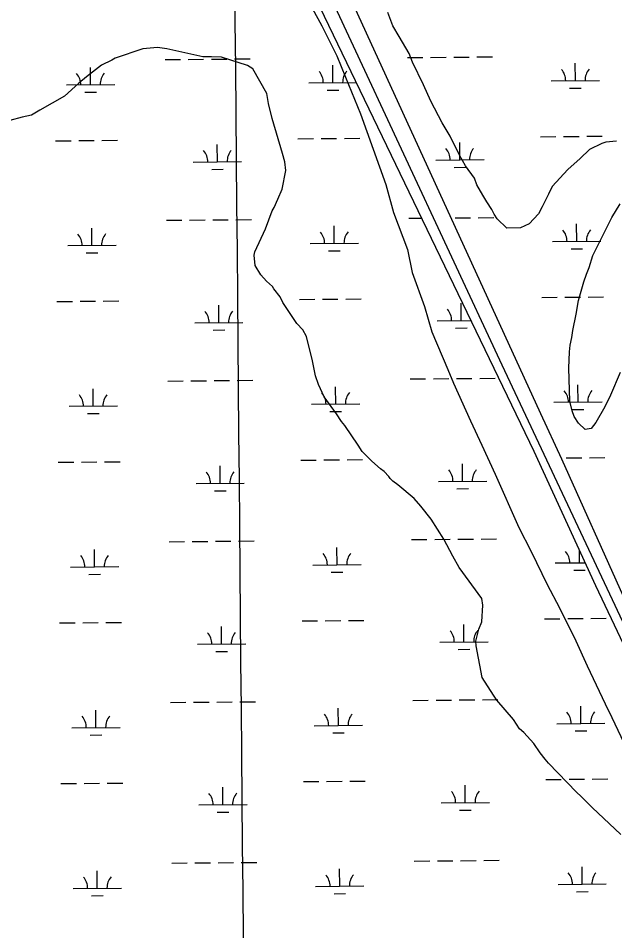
# Model space of a CAD drawing. Extents: x 3568792 to 3606828, y 529143 to 554785.
# Drawn here: x 3596987 to 3598222, y 536281 to 538170 of the extents above; entities that cross this region are included whole.
import ezdxf

# ---------------------------------------------------------------- set-up
doc = ezdxf.new("R2010")
doc.units = 0
for name, color, linetype in [('V-GRID-MAJR', 7, 'Continuous'), ('V-ROAD-CNTR', 7, 'Continuous'), ('V-SITE-VEGE', 7, 'Continuous'), ('V-WETL-SWMP', 7, 'Continuous')]:
    doc.layers.add(name, color=color, linetype=linetype)

msp = doc.modelspace()

# ---------------------------------------------------------------- linework, layer by layer
at = {"layer": 'V-GRID-MAJR'}
msp.add_spline([(3597467, 534753.9), (3597414.1, 540812.8), (3597361.2, 546873.5), (3597308.3, 552934.3), (3597308.3, 552936.3)], degree=3, dxfattribs=at)
at = {"layer": 'V-ROAD-CNTR'}
for points in [[(3597988.6, 537451.4), (3597363.7, 538793.7), (3597042.4, 539483.2)], [(3598830.1, 535661.3), (3598798.1, 535729.7), (3597988.6, 537451.4)]]:
    msp.add_lwpolyline(points, dxfattribs=at)
at = {"layer": 'V-SITE-VEGE'}
for p, q in [((3597595.8, 538190.3), (3597615.5, 538154.2)), ((3597615.5, 538154.2), (3597646.8, 538092)), ((3597245, 538106.6), (3597187.9, 538087.1)), ((3597275.1, 538108.9), (3597245, 538106.6)), ((3597294.4, 538106.7), (3597275.1, 538108.9)), ((3597369, 538089.7), (3597294.4, 538106.7)), ((3597646.8, 538092), (3597664.4, 538047.9)), ((3597159.5, 538072.5), (3597128.6, 538048.3)), ((3597181.1, 538082.8), (3597159.5, 538072.5)), ((3597187.9, 538087.1), (3597181.1, 538082.8)), ((3597386.9, 538090.2), (3597369, 538089.7)), ((3597407.5, 538089.4), (3597386.9, 538090.2)), ((3597461.5, 538071.8), (3597407.5, 538089.4)), ((3597472.7, 538065.2), (3597461.5, 538071.8)), ((3597501.7, 538013.9), (3597472.7, 538065.2)), ((3597112.5, 538035.4), (3597083.1, 538008.5)), ((3597128.6, 538048.3), (3597112.5, 538035.4)), ((3597664.4, 538047.9), (3597695.7, 537971.7)), ((3597083.1, 538008.5), (3597031.8, 537979.5)), ((3597505, 537993.4), (3597501.7, 538013.9)), ((3597031.8, 537979.5), (3597014.2, 537969.4)), ((3597512.8, 537962.1), (3597505, 537993.4)), ((3596995.2, 537964.7), (3596932.5, 537947.8)), ((3597014.2, 537969.4), (3596995.2, 537964.7)), ((3597534.2, 537889.9), (3597512.8, 537962.1)), ((3597695.7, 537971.7), (3597748.3, 537825.4)), ((3597538.8, 537872.2), (3597534.2, 537889.9)), ((3597540.7, 537854.4), (3597538.8, 537872.2)), ((3597533.6, 537815.8), (3597540.7, 537854.4)), ((3597524.6, 537794.9), (3597533.6, 537815.8)), ((3597748.3, 537825.4), (3597763.7, 537767.3)), ((3597516.9, 537778.2), (3597524.6, 537794.9)), ((3597498.9, 537733.8), (3597512.9, 537771.2)), ((3597512.9, 537771.2), (3597516.9, 537778.2)), ((3597763.7, 537767.3), (3597793, 537691.2)), ((3597477, 537686.4), (3597498.9, 537733.8)), ((3597475.8, 537679.5), (3597477, 537686.4)), ((3597477.8, 537657.6), (3597475.8, 537679.5)), ((3597793, 537691.2), (3597802.6, 537643.1)), ((3597489.4, 537638.8), (3597477.8, 537657.6)), ((3597500.8, 537625.4), (3597489.4, 537638.8)), ((3597802.6, 537643.1), (3597827.9, 537573)), ((3597513.4, 537614.7), (3597500.8, 537625.4)), ((3597516.3, 537609.3), (3597513.4, 537614.7)), ((3597529.2, 537593.2), (3597516.3, 537609.3)), ((3597535, 537581.1), (3597529.2, 537593.2)), ((3597563.7, 537538), (3597535, 537581.1)), ((3597827.9, 537573), (3597843.4, 537520.9)), ((3597576.5, 537524.6), (3597563.7, 537538)), ((3597583.7, 537511.1), (3597576.5, 537524.6)), ((3597596.2, 537460.7), (3597583.7, 537511.1)), ((3597843.4, 537520.9), (3597876.7, 537442.7)), ((3597602.6, 537429.3), (3597596.2, 537460.7)), ((3597608.6, 537411.6), (3597602.6, 537429.3)), ((3597876.7, 537442.7), (3597888.4, 537414.6)), ((3597620.4, 537385.9), (3597608.6, 537411.6)), ((3597888.4, 537414.6), (3597923.6, 537336.4)), ((3597646.1, 537350.9), (3597620.4, 537385.9)), ((3597656.2, 537334.8), (3597646.1, 537350.9)), ((3597663.3, 537326.7), (3597656.2, 537334.8)), ((3597923.6, 537336.4), (3597947.1, 537286.3)), ((3597690.6, 537286.3), (3597663.3, 537326.7)), ((3597699.2, 537272.9), (3597690.6, 537286.3)), ((3597947.1, 537286.3), (3597974.6, 537226.1)), ((3597714.8, 537256.8), (3597699.2, 537272.9)), ((3597719, 537252.8), (3597714.8, 537256.8)), ((3597737.3, 537236.9), (3597719, 537252.8)), ((3597744.4, 537231.6), (3597737.3, 537236.9)), ((3597754.3, 537220.9), (3597744.4, 537231.6)), ((3597974.6, 537226.1), (3598023.5, 537115.8)), ((3597757.1, 537216.9), (3597754.3, 537220.9)), ((3597760, 537214.2), (3597757.1, 537216.9)), ((3597762.8, 537211.6), (3597760, 537214.2)), ((3597772.6, 537203.6), (3597762.8, 537211.6)), ((3597806.4, 537175.8), (3597772.6, 537203.6)), ((3597820.6, 537159.7), (3597806.4, 537175.8)), ((3597842, 537132.9), (3597820.6, 537159.7)), ((3597867.9, 537091.1), (3597842, 537132.9)), ((3598023.5, 537115.8), (3598049, 537065.6)), ((3597886.8, 537056), (3597867.9, 537091.1)), ((3597899.8, 537033), (3597886.8, 537056)), ((3598049, 537065.6), (3598082.3, 536997.4)), ((3597947, 536968.5), (3597899.8, 537033)), ((3598082.3, 536997.4), (3598107.9, 536949.2)), ((3597948.8, 536954.8), (3597947, 536968.5)), ((3597947.1, 536920.4), (3597948.8, 536954.8)), ((3598107.9, 536949.2), (3598141.2, 536881)), ((3597940.7, 536905.1), (3597947.1, 536920.4)), ((3597934.5, 536880.3), (3597940.7, 536905.1)), ((3597934.8, 536870.7), (3597934.5, 536880.3)), ((3597947.7, 536805.1), (3597934.8, 536870.7)), ((3598141.2, 536881), (3598164.7, 536828.9)), ((3598164.7, 536828.9), (3598201.9, 536750.6)), ((3597970.8, 536768.7), (3597947.7, 536805.1)), ((3597977.9, 536758), (3597970.8, 536768.7)), ((3598012.1, 536717.8), (3597977.9, 536758)), ((3598201.9, 536750.6), (3598215.7, 536722.5)), ((3598025, 536698.9), (3598012.1, 536717.8)), ((3598215.7, 536722.5), (3598270.5, 536606.2)), ((3598033.5, 536691), (3598025, 536698.9)), ((3598054.7, 536668.2), (3598033.5, 536691)), ((3598067.6, 536649.4), (3598054.7, 536668.2)), ((3598077.6, 536636), (3598067.6, 536649.4)), ((3598084.7, 536627.9), (3598077.6, 536636)), ((3598142.8, 536567.9), (3598084.7, 536627.9)), ((3598152.7, 536558.5), (3598142.8, 536567.9)), ((3598175.3, 536535.9), (3598152.7, 536558.5)), ((3598234.6, 536479.9), (3598175.3, 536535.9))]:
    msp.add_line(p, q, dxfattribs=at)
for points in [[(3598225.3, 537915.5), (3598203.4, 537912.9), (3598195.5, 537910.7), (3598169.9, 537897.9), (3598150.4, 537879.4), (3598125.1, 537856.6), (3598092.2, 537821.7), (3598084.7, 537805.5), (3598071.5, 537779.1), (3598063.9, 537764.9), (3598044.5, 537744.4), (3598026.8, 537735.9), (3597998.8, 537735), (3597978.3, 537754.4), (3597972, 537764.2), (3597967.7, 537774.1), (3597957.3, 537789.8), (3597948.9, 537803.5), (3597936.2, 537825.1), (3597931.8, 537839), (3597913.1, 537864.4), (3597900.5, 537886), (3597881.3, 537925.4), (3597864.5, 537952.9), (3597841.2, 537998.2), (3597826.2, 538031.7), (3597802.9, 538079), (3597796.4, 538096.8), (3597775.3, 538132.1), (3597762.7, 538153.7), (3597751.9, 538181.4)], [(3598233.4, 537436.2), (3598212.8, 537389.6), (3598201.5, 537365.3), (3598182.5, 537332.8), (3598172.9, 537320.5), (3598161, 537318.2), (3598146.6, 537331.7), (3598138.2, 537345.5), (3598133.8, 537357.3), (3598129.2, 537377.2), (3598127.2, 537445.1), (3598128.2, 537479.1), (3598129.8, 537493.1), (3598133.4, 537509.2), (3598134.9, 537523.2), (3598141.9, 537557.4), (3598147.1, 537585.5), (3598158, 537623.8), (3598163.5, 537640), (3598169.1, 537654.1), (3598176.3, 537678.3), (3598185.8, 537696.6), (3598204.6, 537735.1), (3598216, 537757.4), (3598233.1, 537785.9)]]:
    msp.add_lwpolyline(points, dxfattribs=at)
at = {"layer": 'V-WETL-SWMP'}
for p, q in [((3598069.2, 537351), (3597536.3, 538513.4)), ((3597541.8, 538336.8), (3598054.1, 537273.8)), ((3597290.9, 538084.2), (3597322.9, 538084.4)), ((3597338.9, 538084.6), (3597370.9, 538084.8)), ((3597386.9, 538085), (3597418.9, 538085.2)), ((3597434.9, 538085.4), (3597466.9, 538085.6)), ((3597638.6, 538036.3), (3597638.3, 538072.3)), ((3597792.7, 538088.4), (3597824.7, 538088.6)), ((3597840.7, 538088.8), (3597872.7, 538089)), ((3597888.7, 538089.2), (3597920.7, 538089.5)), ((3597936.7, 538089.6), (3597968.7, 538089.9)), ((3598140.4, 538040.6), (3598140.1, 538076.6)), ((3597136.7, 538032.1), (3597136.4, 538068.1)), ((3597588.6, 538035.9), (3597686.4, 538036.8)), ((3598090.5, 538040.1), (3598190.4, 538041)), ((3597086.7, 538031.7), (3597186.7, 538032.5)), ((3597124.8, 538016.6), (3597148.8, 538016.8)), ((3597626.7, 538020.8), (3597650.7, 538021)), ((3598128.6, 538025), (3598152.6, 538025.2)), ((3597566.2, 537920.3), (3597598.2, 537920.6)), ((3597614.2, 537920.7), (3597646.2, 537921)), ((3597662.2, 537921.1), (3597694.2, 537921.4)), ((3598068, 537924.5), (3598100, 537924.8)), ((3598116, 537924.9), (3598148, 537925.2)), ((3598164, 537925.3), (3598196, 537925.6)), ((3597064.3, 537916.1), (3597096.3, 537916.3)), ((3597112.3, 537916.5), (3597144.3, 537916.7)), ((3597160.3, 537916.9), (3597192.3, 537917.1)), ((3597399.5, 537872.5), (3597399.2, 537908.5)), ((3597901.4, 537876.7), (3597901, 537912.7)), ((3597349.5, 537872), (3597449.5, 537872.9)), ((3597851.4, 537876.3), (3597951.3, 537877.1)), ((3597387.6, 537856.9), (3597411.6, 537857.1)), ((3597889.5, 537861.1), (3597913.5, 537861.3)), ((3597293.7, 537751.5), (3597325.7, 537751.8)), ((3597341.7, 537751.9), (3597373.7, 537752.2)), ((3597389.7, 537752.3), (3597421.7, 537752.6)), ((3597437.7, 537752.7), (3597469.7, 537753)), ((3597795.6, 537755.7), (3597821.7, 537756)), ((3597891.5, 537756.5), (3597923.5, 537756.8)), ((3597939.5, 537756.9), (3597971.5, 537757.2)), ((3597139.5, 537699.5), (3597139.2, 537735.5)), ((3597641.4, 537703.7), (3597641.1, 537739.7)), ((3598143.3, 537707.9), (3598143, 537743.9)), ((3597089.5, 537699), (3597189.5, 537699.9)), ((3597591.4, 537703.3), (3597691.4, 537704.1)), ((3598093.3, 537707.5), (3598193.3, 537708.3)), ((3597127.6, 537683.9), (3597151.6, 537684.1)), ((3597629.5, 537688.2), (3597653.5, 537688.4)), ((3598131.4, 537692.4), (3598155.4, 537692.6)), ((3597067.1, 537583.4), (3597099.1, 537583.7)), ((3597115.1, 537583.8), (3597147.1, 537584.1)), ((3597163.1, 537584.2), (3597195.1, 537584.5)), ((3597569, 537587.6), (3597601, 537587.9)), ((3597617, 537588), (3597649, 537588.3)), ((3597665, 537588.4), (3597697, 537588.7)), ((3598070.8, 537591.9), (3598102.8, 537592.1)), ((3598118.8, 537592.3), (3598150.8, 537592.5)), ((3598166.8, 537592.7), (3598198.8, 537592.9)), ((3597402.3, 537539.8), (3597402, 537575.8)), ((3597904.2, 537544), (3597903.9, 537580)), ((3597854.2, 537543.6), (3597923.8, 537544.2)), ((3597352.3, 537539.4), (3597452.3, 537540.2)), ((3597390.4, 537524.3), (3597414.4, 537524.5)), ((3597892.3, 537528.5), (3597916.3, 537528.7)), ((3597296.5, 537418.8), (3597328.5, 537419.1)), ((3597344.5, 537419.2), (3597376.5, 537419.5)), ((3597392.5, 537419.6), (3597424.5, 537419.9)), ((3597440.5, 537420), (3597472.5, 537420.3)), ((3597798.4, 537423.1), (3597830.4, 537423.3)), ((3597846.4, 537423.5), (3597878.4, 537423.7)), ((3597894.4, 537423.9), (3597926.4, 537424.1)), ((3597942.4, 537424.3), (3597974.4, 537424.6)), ((3598146.1, 537375.2), (3598145.8, 537411.2)), ((3597142.3, 537366.8), (3597142, 537402.8)), ((3597644.2, 537371), (3597643.9, 537407)), ((3598096.1, 537374.8), (3598196.1, 537375.7)), ((3597092.3, 537366.4), (3597192.3, 537367.2)), ((3597594.2, 537370.6), (3597694.2, 537371.4)), ((3597632.3, 537355.5), (3597656.3, 537355.7)), ((3598134.2, 537359.7), (3598158.2, 537359.9)), ((3597130.5, 537351.3), (3597154.5, 537351.5)), ((3598112.2, 537257.1), (3598069.2, 537351)), ((3598054.1, 537273.8), (3598182.1, 536995.6)), ((3598121.6, 537259.6), (3598153.6, 537259.9)), ((3598169.6, 537260), (3598201.6, 537260.3)), ((3597069.9, 537250.7), (3597101.9, 537251)), ((3597117.9, 537251.1), (3597149.9, 537251.4)), ((3597165.9, 537251.6), (3597197.9, 537251.8)), ((3597405.1, 537207.1), (3597404.8, 537243.1)), ((3597571.8, 537255), (3597603.8, 537255.2)), ((3597619.8, 537255.4), (3597651.8, 537255.7)), ((3597667.8, 537255.8), (3597699.8, 537256.1)), ((3597907, 537211.4), (3597906.7, 537247.4)), ((3598240.1, 536972.9), (3598112.2, 537257.1)), ((3597355.1, 537206.7), (3597455.1, 537207.6)), ((3597857, 537211), (3597957, 537211.8)), ((3597393.2, 537191.6), (3597417.2, 537191.8)), ((3597895.1, 537195.8), (3597919.1, 537196)), ((3597801.2, 537090.4), (3597833.2, 537090.7)), ((3597849.2, 537090.8), (3597881.2, 537091.1)), ((3597897.2, 537091.2), (3597929.2, 537091.5)), ((3597945.2, 537091.6), (3597977.2, 537091.9)), ((3597299.3, 537086.2), (3597331.3, 537086.4)), ((3597347.3, 537086.6), (3597379.3, 537086.8)), ((3597395.3, 537087), (3597427.3, 537087.3)), ((3597443.3, 537087.4), (3597475.3, 537087.7)), ((3597647, 537038.4), (3597646.7, 537074.4)), ((3597145.1, 537034.1), (3597144.8, 537070.1)), ((3598148.9, 537042.6), (3598148.7, 537068.2)), ((3597095.1, 537033.7), (3597195.1, 537034.5)), ((3597597, 537037.9), (3597697, 537038.8)), ((3598098.9, 537042.2), (3598160.4, 537042.7)), ((3597133.3, 537018.6), (3597157.3, 537018.8)), ((3597635.2, 537022.8), (3597659.2, 537023)), ((3598137, 537027.1), (3598161, 537027.3)), ((3598182.1, 536995.6), (3598309.5, 536725.4)), ((3597168.7, 536918.9), (3597200.7, 536919.2)), ((3597574.6, 536922.3), (3597606.6, 536922.6)), ((3597622.6, 536922.7), (3597654.6, 536923)), ((3597670.6, 536923.1), (3597702.6, 536923.4)), ((3598076.5, 536926.5), (3598108.5, 536926.8)), ((3598124.5, 536927), (3598156.5, 536927.2)), ((3598172.5, 536927.4), (3598204.5, 536927.6)), ((3597072.7, 536918.1), (3597104.7, 536918.3)), ((3597120.7, 536918.5), (3597152.7, 536918.8)), ((3597407.9, 536874.5), (3597407.6, 536910.5)), ((3597909.8, 536878.7), (3597909.5, 536914.7)), ((3597357.9, 536874.1), (3597457.9, 536874.9)), ((3597859.8, 536878.3), (3597959.8, 536879.1)), ((3597897.9, 536863.2), (3597921.9, 536863.4)), ((3597396.1, 536858.9), (3597420.1, 536859.1)), ((3597302.1, 536753.5), (3597334.1, 536753.8)), ((3597350.1, 536753.9), (3597382.1, 536754.2)), ((3597398.1, 536754.3), (3597430.1, 536754.6)), ((3597446.1, 536754.7), (3597478.1, 536755)), ((3597804, 536757.7), (3597836, 536758)), ((3597852, 536758.1), (3597884, 536758.4)), ((3597900, 536758.6), (3597932, 536758.8)), ((3597948, 536759), (3597980, 536759.2)), ((3597147.9, 536701.5), (3597147.6, 536737.5)), ((3597649.8, 536705.7), (3597649.5, 536741.7)), ((3598151.7, 536709.9), (3598151.4, 536745.9)), ((3597097.9, 536701), (3597197.9, 536701.9)), ((3597599.8, 536705.3), (3597699.8, 536706.1)), ((3598101.7, 536709.5), (3598201.7, 536710.4)), ((3598139.9, 536694.4), (3598163.8, 536694.6)), ((3597136.1, 536685.9), (3597160.1, 536686.1)), ((3597638, 536690.2), (3597662, 536690.4)), ((3597075.5, 536585.4), (3597107.5, 536585.7)), ((3597123.5, 536585.8), (3597155.5, 536586.1)), ((3597171.5, 536586.2), (3597203.5, 536586.5)), ((3597577.4, 536589.7), (3597609.4, 536589.9)), ((3597625.4, 536590.1), (3597657.4, 536590.3)), ((3597673.4, 536590.5), (3597705.4, 536590.7)), ((3597912.6, 536546), (3597912.3, 536582)), ((3598079.3, 536593.9), (3598111.3, 536594.2)), ((3598127.3, 536594.3), (3598159.3, 536594.6)), ((3598175.3, 536594.7), (3598207.3, 536595)), ((3597410.7, 536541.8), (3597410.4, 536577.8)), ((3597360.7, 536541.4), (3597460.7, 536542.2)), ((3597862.6, 536545.6), (3597962.6, 536546.5)), ((3597398.9, 536526.3), (3597422.9, 536526.5)), ((3597900.8, 536530.5), (3597924.8, 536530.7)), ((3597304.9, 536420.8), (3597336.9, 536421.1)), ((3597352.9, 536421.3), (3597384.9, 536421.5)), ((3597400.9, 536421.7), (3597432.9, 536421.9)), ((3597448.9, 536422.1), (3597480.9, 536422.3)), ((3597806.8, 536425.1), (3597838.8, 536425.3)), ((3597854.8, 536425.5), (3597886.8, 536425.8)), ((3597902.8, 536425.9), (3597934.8, 536426.2)), ((3597950.8, 536426.3), (3597982.8, 536426.6)), ((3598154.5, 536377.3), (3598154.2, 536413.3)), ((3597150.7, 536368.8), (3597150.4, 536404.8)), ((3597652.6, 536373), (3597652.3, 536409)), ((3597602.6, 536372.6), (3597702.6, 536373.5)), ((3598104.5, 536376.8), (3598204.5, 536377.7)), ((3597100.7, 536368.4), (3597200.7, 536369.2)), ((3597138.9, 536353.3), (3597162.9, 536353.5)), ((3597640.8, 536357.5), (3597664.8, 536357.7)), ((3598142.7, 536361.7), (3598166.7, 536361.9))]:
    msp.add_line(p, q, dxfattribs=at)
for centre, start, end in [((3597081.5, 538032.1), 359.7115, 41.2552), ((3597191.9, 538033.1), 139.7115, 181.2552), ((3597583.4, 538036.4), 359.7115, 41.2552), ((3597693.8, 538037.3), 139.7115, 181.2552), ((3598085.2, 538040.6), 359.7115, 41.2552), ((3598195.7, 538041.5), 139.7115, 181.2552), ((3597344.3, 537872.5), 359.7115, 41.2552), ((3597454.7, 537873.4), 139.7115, 181.2552), ((3597846.1, 537876.7), 359.7115, 41.2552), ((3597956.6, 537877.6), 139.7115, 181.2552), ((3598198.5, 537708.8), 139.7115, 181.2552), ((3597084.3, 537699.5), 359.7115, 41.2552), ((3597194.8, 537700.4), 139.7115, 181.2552), ((3597586.2, 537703.7), 359.7115, 41.2552), ((3597696.6, 537704.6), 139.7115, 181.2552), ((3598088, 537707.9), 359.7115, 41.2552), ((3597347.1, 537539.8), 359.7115, 41.2552), ((3597457.5, 537540.7), 139.7115, 181.2552), ((3597849, 537544), 359.7115, 41.2552), ((3597589, 537371), 359.7115, 41.2552), ((3597699.5, 537372), 139.7115, 181.2552), ((3598090.8, 537375.2), 359.7115, 41.2552), ((3598201.3, 537376.2), 139.7115, 181.2552), ((3597087.1, 537366.8), 359.7115, 41.2552), ((3597197.6, 537367.7), 139.7115, 181.2552), ((3597349.9, 537207.1), 359.7115, 41.2552), ((3597460.4, 537208.1), 139.7115, 181.2552), ((3597851.8, 537211.4), 359.7115, 41.2552), ((3597962.2, 537212.3), 139.7115, 181.2552), ((3597089.9, 537034.1), 359.7115, 41.2552), ((3597200.4, 537035.1), 139.7115, 181.2552), ((3597591.8, 537038.4), 359.7115, 41.2552), ((3597702.3, 537039.3), 139.7115, 181.2552), ((3598093.7, 537042.6), 359.7115, 41.2552), ((3597854.6, 536878.7), 359.7115, 41.2552), ((3597965.1, 536879.7), 139.7115, 181.2552), ((3597352.7, 536874.5), 359.7115, 41.2552), ((3597463.2, 536875.4), 139.7115, 181.2552), ((3598096.5, 536709.9), 359.7115, 41.2552), ((3598207, 536710.9), 139.7115, 181.2552), ((3597092.7, 536701.5), 359.7115, 41.2552), ((3597203.2, 536702.4), 139.7115, 181.2552), ((3597594.6, 536705.7), 359.7115, 41.2552), ((3597705.1, 536706.6), 139.7115, 181.2552), ((3597355.5, 536541.8), 359.7115, 41.2552), ((3597466, 536542.8), 139.7115, 181.2552), ((3597857.4, 536546.1), 359.7115, 41.2552), ((3597967.9, 536547), 139.7115, 181.2552), ((3597095.5, 536368.8), 359.7115, 41.2552), ((3597206, 536369.7), 139.7115, 181.2552), ((3597597.4, 536373), 359.7115, 41.2552), ((3597707.9, 536374), 139.7115, 181.2552), ((3598099.3, 536377.3), 359.7115, 41.2552), ((3598209.8, 536378.2), 139.7115, 181.2552)]:
    msp.add_arc(centre, 35.2, start, end, dxfattribs=at)

doc.saveas('drawing.dxf')
